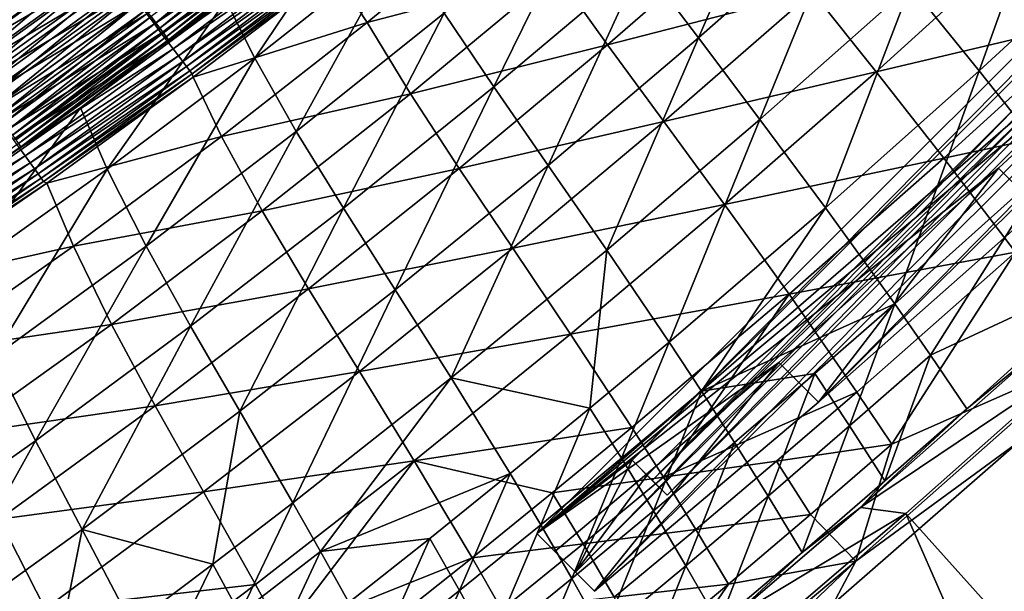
# Model space of a CAD drawing. Header units: metres. Extents: x -1 to 1402, y -1402 to 1.
# Tile 259 of 444: x 963 to 1034, y -1122 to -1082. Entities that reach past the tile are written whole.
import ezdxf

# ---------------------------------------------------------------- set-up
doc = ezdxf.new("R2010")
doc.units = ezdxf.units.M

msp = doc.modelspace()

# ---------------------------------------------------------------- linework, layer by layer
at = {"layer": 'None0'}
for points in [[(1018.079834, -1068.501099, -311.428162), (1007.734863, -1077.613281, -311.384033), (1011.798279, -1083.003296, -255.376282)], [(1018.079834, -1068.501099, -311.428162), (1011.798279, -1083.003296, -255.376282), (1022.329102, -1073.69165, -255.422134)], [(1037.46228, -1069.573853, -199.52623), (1026.915161, -1079.293945, -199.486191), (1031.81665, -1085.356567, -143.641724)], [(1037.46228, -1069.573853, -199.52623), (1031.81665, -1085.356567, -143.641724), (1042.592163, -1075.404663, -143.674484)], [(988.285339, -1072.401001, -468.780884), (978.108154, -1080.328491, -468.861053), (980.175354, -1084.443604, -423.484772)], [(988.285339, -1072.401001, -468.780884), (980.175354, -1084.443604, -423.484772), (990.524109, -1076.268799, -423.516235)], [(1004.022827, -1072.580933, -367.446075), (993.670288, -1081.249756, -367.405701), (997.204224, -1086.49939, -311.337006)], [(1004.022827, -1072.580933, -367.446075), (997.204224, -1086.49939, -311.337006), (1007.734863, -1077.613281, -311.384033)], [(973.128174, -1081.930542, -476.735565), (983.095703, -1073.642212, -478.187683), (972.795776, -1081.488281, -478.252319)], [(973.128174, -1081.930542, -476.735565), (983.437439, -1074.074707, -476.667297), (983.095703, -1073.642212, -478.187683)], [(988.190918, -1081.915771, -423.807892), (985.75946, -1078.203247, -469.100159), (998.390137, -1073.5354, -423.829529)], [(1001.6651, -1078.37085, -367.765228), (988.190918, -1081.915771, -423.807892), (998.390137, -1073.5354, -423.829529)], [(967.347046, -1074.239136, -491.407745), (957.02301, -1081.697266, -491.44046), (957.7005, -1082.646973, -490.335083)], [(967.347046, -1074.239136, -491.407745), (957.7005, -1082.646973, -490.335083), (968.048279, -1075.172119, -490.298584)], [(972.484802, -1081.2854, -485.60141), (983.337708, -1074.152466, -484.037476), (973.021057, -1081.998657, -484.095551)], [(973.021057, -1081.998657, -484.095551), (983.337708, -1074.152466, -484.037476), (983.846619, -1074.796265, -482.487061)], [(973.418518, -1082.316895, -475.19577), (983.437439, -1074.074707, -476.667297), (973.128174, -1081.930542, -476.735565)], [(973.418518, -1082.316895, -475.19577), (983.735535, -1074.451904, -475.123993), (983.437439, -1074.074707, -476.667297)], [(1022.329102, -1073.69165, -255.422134), (1011.798279, -1083.003296, -255.376282), (1016.18219, -1088.818359, -199.443268)], [(1022.329102, -1073.69165, -255.422134), (1016.18219, -1088.818359, -199.443268), (1026.915161, -1079.293945, -199.486191)], [(956.525208, -1081.216797, -495.883087), (967.661011, -1074.869629, -494.773376), (957.321777, -1082.333252, -494.804749)], [(957.321777, -1082.333252, -494.804749), (967.661011, -1074.869629, -494.773376), (968.455078, -1075.925781, -493.629211)], [(983.846619, -1074.796265, -482.487061), (973.515015, -1082.65564, -482.549164), (973.021057, -1081.998657, -484.095551)], [(973.666199, -1082.646362, -473.636902), (983.735535, -1074.451904, -475.123993), (973.418518, -1082.316895, -475.19577)], [(984.310364, -1075.382935, -480.89917), (973.515015, -1082.65564, -482.549164), (983.846619, -1074.796265, -482.487061)], [(973.666199, -1082.646362, -473.636902), (983.989441, -1074.773315, -473.561646), (983.735535, -1074.451904, -475.123993)], [(973.870605, -1082.918335, -472.062836), (983.989441, -1074.773315, -473.561646), (973.666199, -1082.646362, -473.636902)], [(973.870605, -1082.918335, -472.062836), (984.198486, -1075.037842, -471.984253), (983.989441, -1074.773315, -473.561646)], [(974.031128, -1083.131836, -470.477478), (984.198486, -1075.037842, -471.984253), (973.870605, -1082.918335, -472.062836)], [(974.031128, -1083.131836, -470.477478), (984.362122, -1075.244995, -470.395691), (984.198486, -1075.037842, -471.984253)], [(1015.721313, -1074.437012, -311.774292), (1005.325562, -1083.49231, -311.730988), (1001.6651, -1078.37085, -367.765228)], [(1019.922485, -1079.72229, -255.792694), (1005.325562, -1083.49231, -311.730988), (1015.721313, -1074.437012, -311.774292)], [(968.048279, -1075.172119, -490.298584), (957.7005, -1082.646973, -490.335083), (958.347778, -1083.554199, -489.177032)], [(968.048279, -1075.172119, -490.298584), (958.347778, -1083.554199, -489.177032), (968.718201, -1076.063354, -489.136658)], [(984.310364, -1075.382935, -480.89917), (973.965393, -1083.254639, -480.965302), (973.515015, -1082.65564, -482.549164)], [(984.728149, -1075.911499, -479.277832), (973.965393, -1083.254639, -480.965302), (984.310364, -1075.382935, -480.89917)], [(978.108154, -1080.328491, -468.861053), (984.362122, -1075.244995, -470.395691), (974.031128, -1083.131836, -470.477478)], [(1035.074829, -1075.770264, -199.923782), (1024.452759, -1085.424194, -199.884262), (1019.922485, -1079.72229, -255.792694)], [(1035.074829, -1075.770264, -199.923782), (1040.136963, -1081.711426, -144.101959), (1024.452759, -1085.424194, -199.884262)], [(1042.592163, -1075.404663, -143.674484), (1031.81665, -1085.356567, -143.641724), (1037.01062, -1091.925537, -87.917877)], [(968.455078, -1075.925781, -493.629211), (958.088623, -1083.407959, -493.66452), (957.321777, -1082.333252, -494.804749)], [(969.216492, -1076.938477, -492.42514), (958.088623, -1083.407959, -493.66452), (968.455078, -1075.925781, -493.629211)], [(968.718201, -1076.063354, -489.136658), (958.347778, -1083.554199, -489.177032), (958.963623, -1084.41748, -487.968872)], [(968.718201, -1076.063354, -489.136658), (958.963623, -1084.41748, -487.968872), (969.355408, -1076.911133, -487.924561)], [(984.728149, -1075.911499, -479.277832), (974.371399, -1083.794678, -479.347992), (973.965393, -1083.254639, -480.965302)], [(985.099243, -1076.380981, -477.627319), (974.371399, -1083.794678, -479.347992), (984.728149, -1075.911499, -479.277832)], [(985.099243, -1076.380981, -477.627319), (974.732422, -1084.27478, -477.701416), (974.371399, -1083.794678, -479.347992)], [(985.423035, -1076.790649, -475.951874), (974.732422, -1084.27478, -477.701416), (985.099243, -1076.380981, -477.627319)], [(990.524109, -1076.268799, -423.516235), (980.175354, -1084.443604, -423.484772), (983.136658, -1089.675293, -367.362823)], [(990.524109, -1076.268799, -423.516235), (983.136658, -1089.675293, -367.362823), (993.670288, -1081.249756, -367.405701)], [(969.216492, -1076.938477, -492.42514), (958.824097, -1084.438721, -492.464508), (958.088623, -1083.407959, -493.66452)], [(969.943787, -1077.905884, -491.163757), (958.824097, -1084.438721, -492.464508), (969.216492, -1076.938477, -492.42514)], [(969.355408, -1076.911133, -487.924561), (958.963623, -1084.41748, -487.968872), (959.546875, -1085.235107, -486.713196)], [(969.355408, -1076.911133, -487.924561), (959.546875, -1085.235107, -486.713196), (969.958679, -1077.713745, -486.664825)], [(985.423035, -1076.790649, -475.951874), (975.047791, -1084.694214, -476.029846), (974.732422, -1084.27478, -477.701416)], [(985.698914, -1077.139526, -474.255798), (975.047791, -1084.694214, -476.029846), (985.423035, -1076.790649, -475.951874)], [(985.698914, -1077.139526, -474.255798), (975.316772, -1085.052002, -474.337555), (975.047791, -1084.694214, -476.029846)], [(985.926025, -1077.42688, -472.543335), (975.316772, -1085.052002, -474.337555), (985.698914, -1077.139526, -474.255798)], [(969.958679, -1077.713745, -486.664825), (959.546875, -1085.235107, -486.713196), (960.096252, -1086.005127, -485.412537)], [(969.958679, -1077.713745, -486.664825), (960.096252, -1086.005127, -485.412537), (970.526794, -1078.469604, -485.360046)], [(985.926025, -1077.42688, -472.543335), (975.538818, -1085.347412, -472.628754), (975.316772, -1085.052002, -474.337555)], [(986.103882, -1077.651978, -470.818787), (975.538818, -1085.347412, -472.628754), (985.926025, -1077.42688, -472.543335)], [(986.103882, -1077.651978, -470.818787), (975.713257, -1085.579346, -470.907715), (975.538818, -1085.347412, -472.628754)], [(985.75946, -1078.203247, -469.100159), (975.713257, -1085.579346, -470.907715), (986.103882, -1077.651978, -470.818787)], [(1007.734863, -1077.613281, -311.384033), (997.204224, -1086.49939, -311.337006), (1001.083679, -1092.102417, -255.327484)], [(1007.734863, -1077.613281, -311.384033), (1001.083679, -1092.102417, -255.327484), (1011.798279, -1083.003296, -255.376282)], [(958.824097, -1084.438721, -492.464508), (969.943787, -1077.905884, -491.163757), (959.526794, -1085.423584, -491.207336)], [(959.526794, -1085.423584, -491.207336), (969.943787, -1077.905884, -491.163757), (970.635681, -1078.82605, -489.8479)], [(970.526794, -1078.469604, -485.360046), (960.096252, -1086.005127, -485.412537), (960.610596, -1086.726074, -484.069458)], [(970.526794, -1078.469604, -485.360046), (960.610596, -1086.726074, -484.069458), (971.058411, -1079.17688, -484.012787)], [(985.75946, -1078.203247, -469.100159), (975.796814, -1085.80127, -469.188904), (975.713257, -1085.579346, -470.907715)], [(975.796814, -1085.80127, -469.188904), (985.75946, -1078.203247, -469.100159), (988.190918, -1081.915771, -423.807892)], [(1001.6651, -1078.37085, -367.765228), (991.278137, -1086.98584, -367.72821), (988.190918, -1081.915771, -423.807892)], [(1005.325562, -1083.49231, -311.730988), (991.278137, -1086.98584, -367.72821), (1001.6651, -1078.37085, -367.765228)], [(959.526794, -1085.423584, -491.207336), (970.635681, -1078.82605, -489.8479), (960.195435, -1086.360596, -489.895813)], [(960.195435, -1086.360596, -489.895813), (970.635681, -1078.82605, -489.8479), (971.29071, -1079.697266, -488.480377)], [(971.058411, -1079.17688, -484.012787), (960.610596, -1086.726074, -484.069458), (961.088684, -1087.39624, -482.686493)], [(961.088684, -1087.39624, -482.686493), (971.552246, -1079.833984, -482.625641), (971.058411, -1079.17688, -484.012787)], [(960.195435, -1086.360596, -489.895813), (971.29071, -1079.697266, -488.480377), (960.828613, -1087.248047, -488.532684)], [(960.828613, -1087.248047, -488.532684), (971.29071, -1079.697266, -488.480377), (971.907532, -1080.5177, -487.063934)], [(961.529175, -1088.013672, -481.266205), (971.552246, -1079.833984, -482.625641), (961.088684, -1087.39624, -482.686493)], [(961.529175, -1088.013672, -481.266205), (972.007141, -1080.439087, -481.201172), (971.552246, -1079.833984, -482.625641)], [(1019.922485, -1079.72229, -255.792694), (1009.335205, -1088.972046, -255.748123), (1005.325562, -1083.49231, -311.730988)], [(1019.922485, -1079.72229, -255.792694), (1024.452759, -1085.424194, -199.884262), (1009.335205, -1088.972046, -255.748123)], [(1026.915161, -1079.293945, -199.486191), (1016.18219, -1088.818359, -199.443268), (1020.855164, -1095.124634, -143.606583)], [(1026.915161, -1079.293945, -199.486191), (1020.855164, -1095.124634, -143.606583), (1031.81665, -1085.356567, -143.641724)], [(960.828613, -1087.248047, -488.532684), (971.907532, -1080.5177, -487.063934), (961.42511, -1088.083984, -487.120728)], [(961.42511, -1088.083984, -487.120728), (971.907532, -1080.5177, -487.063934), (972.484802, -1081.2854, -485.60141)], [(961.931152, -1088.577026, -479.811401), (972.007141, -1080.439087, -481.201172), (961.529175, -1088.013672, -481.266205)], [(961.931152, -1088.577026, -479.811401), (972.421875, -1080.990967, -479.742157), (972.007141, -1080.439087, -481.201172)], [(978.108154, -1080.328491, -468.861053), (967.746704, -1087.998169, -468.952393), (969.651978, -1092.360474, -423.451355)], [(967.746704, -1087.998169, -468.952393), (978.108154, -1080.328491, -468.861053), (974.031128, -1083.131836, -470.477478)], [(978.108154, -1080.328491, -468.861053), (969.651978, -1092.360474, -423.451355), (980.175354, -1084.443604, -423.484772)], [(961.42511, -1088.083984, -487.120728), (972.484802, -1081.2854, -485.60141), (961.983521, -1088.866577, -485.66272)], [(962.293762, -1089.085327, -478.325714), (972.421875, -1080.990967, -479.742157), (961.931152, -1088.577026, -479.811401)], [(961.983521, -1088.866577, -485.66272), (972.484802, -1081.2854, -485.60141), (973.021057, -1081.998657, -484.095551)], [(962.293762, -1089.085327, -478.325714), (972.795776, -1081.488281, -478.252319), (972.421875, -1080.990967, -479.742157)], [(993.670288, -1081.249756, -367.405701), (983.136658, -1089.675293, -367.362823), (986.492859, -1095.155396, -311.287201)], [(993.670288, -1081.249756, -367.405701), (986.492859, -1095.155396, -311.287201), (997.204224, -1086.49939, -311.337006)], [(973.021057, -1081.998657, -484.095551), (962.502563, -1089.593994, -484.161438), (961.983521, -1088.866577, -485.66272)], [(962.616455, -1089.53772, -476.813049), (972.795776, -1081.488281, -478.252319), (962.293762, -1089.085327, -478.325714)], [(973.515015, -1082.65564, -482.549164), (962.502563, -1089.593994, -484.161438), (973.021057, -1081.998657, -484.095551)], [(962.616455, -1089.53772, -476.813049), (973.128174, -1081.930542, -476.735565), (972.795776, -1081.488281, -478.252319)], [(962.898743, -1089.93335, -475.277283), (973.128174, -1081.930542, -476.735565), (962.616455, -1089.53772, -476.813049)], [(962.898743, -1089.93335, -475.277283), (973.418518, -1082.316895, -475.19577), (973.128174, -1081.930542, -476.735565)], [(977.810059, -1090.028809, -423.785461), (975.796814, -1085.80127, -469.188904), (988.190918, -1081.915771, -423.807892)], [(991.278137, -1086.98584, -367.72821), (977.810059, -1090.028809, -423.785461), (988.190918, -1081.915771, -423.807892)], [(1040.136963, -1081.711426, -144.101959), (1029.284302, -1091.595703, -144.070358), (1024.452759, -1085.424194, -199.884262)], [(1045.503784, -1088.122437, -88.397797), (1029.284302, -1091.595703, -144.070358), (1040.136963, -1081.711426, -144.101959)], [(973.515015, -1082.65564, -482.549164), (962.980896, -1090.264282, -482.619659), (962.502563, -1089.593994, -484.161438)], [(963.139893, -1090.271362, -473.722321), (973.418518, -1082.316895, -475.19577), (962.898743, -1089.93335, -475.277283)], [(973.965393, -1083.254639, -480.965302), (962.980896, -1090.264282, -482.619659), (973.515015, -1082.65564, -482.549164)], [(963.139893, -1090.271362, -473.722321), (973.666199, -1082.646362, -473.636902), (973.418518, -1082.316895, -475.19577)], [(963.339478, -1090.551025, -472.152039), (973.666199, -1082.646362, -473.636902), (963.139893, -1090.271362, -473.722321)], [(963.339478, -1090.551025, -472.152039), (973.870605, -1082.918335, -472.062836), (973.666199, -1082.646362, -473.636902)], [(973.965393, -1083.254639, -480.965302), (963.417297, -1090.875977, -481.040375), (962.980896, -1090.264282, -482.619659)], [(963.496765, -1090.771484, -470.570313), (973.870605, -1082.918335, -472.062836), (963.339478, -1090.551025, -472.152039)], [(974.371399, -1083.794678, -479.347992), (963.417297, -1090.875977, -481.040375), (973.965393, -1083.254639, -480.965302)], [(963.496765, -1090.771484, -470.570313), (974.031128, -1083.131836, -470.477478), (973.870605, -1082.918335, -472.062836)], [(967.746704, -1087.998169, -468.952393), (974.031128, -1083.131836, -470.477478), (963.496765, -1090.771484, -470.570313)], [(1005.325562, -1083.49231, -311.730988), (994.754639, -1092.319336, -311.685913), (991.278137, -1086.98584, -367.72821)], [(1009.335205, -1088.972046, -255.748123), (994.754639, -1092.319336, -311.685913), (1005.325562, -1083.49231, -311.730988)], [(1011.798279, -1083.003296, -255.376282), (1001.083679, -1092.102417, -255.327484), (1005.266418, -1098.143188, -199.397598)], [(1011.798279, -1083.003296, -255.376282), (1005.266418, -1098.143188, -199.397598), (1016.18219, -1088.818359, -199.443268)], [(974.371399, -1083.794678, -479.347992), (963.811035, -1091.427734, -479.427582), (963.417297, -1090.875977, -481.040375)], [(974.732422, -1084.27478, -477.701416), (963.811035, -1091.427734, -479.427582), (974.371399, -1083.794678, -479.347992)], [(974.732422, -1084.27478, -477.701416), (964.161499, -1091.918823, -477.785522), (963.811035, -1091.427734, -479.427582)], [(975.047791, -1084.694214, -476.029846), (964.161499, -1091.918823, -477.785522), (974.732422, -1084.27478, -477.701416)], [(975.047791, -1084.694214, -476.029846), (964.467957, -1092.348389, -476.118378), (964.161499, -1091.918823, -477.785522)], [(975.316772, -1085.052002, -474.337555), (964.467957, -1092.348389, -476.118378), (975.047791, -1084.694214, -476.029846)], [(980.175354, -1084.443604, -423.484772), (969.651978, -1092.360474, -423.451355), (972.426514, -1097.854736, -367.317566)], [(980.175354, -1084.443604, -423.484772), (972.426514, -1097.854736, -367.317566), (983.136658, -1089.675293, -367.362823)], [(975.316772, -1085.052002, -474.337555), (964.729919, -1092.715454, -474.430359), (964.467957, -1092.348389, -476.118378)], [(975.538818, -1085.347412, -472.628754), (964.729919, -1092.715454, -474.430359), (975.316772, -1085.052002, -474.337555)], [(975.538818, -1085.347412, -472.628754), (964.946655, -1093.019165, -472.725708), (964.729919, -1092.715454, -474.430359)], [(975.713257, -1085.579346, -470.907715), (964.946655, -1093.019165, -472.725708), (975.538818, -1085.347412, -472.628754)], [(975.713257, -1085.579346, -470.907715), (965.117615, -1093.258667, -471.008667), (964.946655, -1093.019165, -472.725708)], [(975.796814, -1085.80127, -469.188904), (965.117615, -1093.258667, -471.008667), (975.713257, -1085.579346, -470.907715)], [(1024.452759, -1085.424194, -199.884262), (1013.657349, -1094.881836, -199.842987), (1009.335205, -1088.972046, -255.748123)], [(1029.284302, -1091.595703, -144.070358), (1013.657349, -1094.881836, -199.842987), (1024.452759, -1085.424194, -199.884262)], [(1031.81665, -1085.356567, -143.641724), (1020.855164, -1095.124634, -143.606583), (1025.78418, -1101.986328, -87.895401)], [(1031.81665, -1085.356567, -143.641724), (1025.78418, -1101.986328, -87.895401), (1037.01062, -1091.925537, -87.917877)], [(975.796814, -1085.80127, -469.188904), (965.359802, -1093.370361, -469.292145), (965.117615, -1093.258667, -471.008667)], [(977.810059, -1090.028809, -423.785461), (965.359802, -1093.370361, -469.292145), (975.796814, -1085.80127, -469.188904)], [(991.278137, -1086.98584, -367.72821), (980.709595, -1095.34668, -367.689758), (977.810059, -1090.028809, -423.785461)], [(994.754639, -1092.319336, -311.685913), (980.709595, -1095.34668, -367.689758), (991.278137, -1086.98584, -367.72821)], [(997.204224, -1086.49939, -311.337006), (986.492859, -1095.155396, -311.287201), (990.189209, -1100.984863, -255.275848)], [(997.204224, -1086.49939, -311.337006), (990.189209, -1100.984863, -255.275848), (1001.083679, -1092.102417, -255.327484)], [(967.746704, -1087.998169, -468.952393), (957.221741, -1095.395874, -469.054749), (958.960999, -1100.015869, -423.416107)], [(957.221741, -1095.395874, -469.054749), (967.746704, -1087.998169, -468.952393), (963.496765, -1090.771484, -470.570313)], [(967.746704, -1087.998169, -468.952393), (958.960999, -1100.015869, -423.416107), (969.651978, -1092.360474, -423.451355)], [(1045.503784, -1088.122437, -88.397797), (1034.387939, -1098.287964, -88.379356), (1029.284302, -1091.595703, -144.070358)], [(1009.335205, -1088.972046, -255.748123), (998.573486, -1098.006226, -255.701721), (994.754639, -1092.319336, -311.685913)], [(1009.335205, -1088.972046, -255.748123), (1013.657349, -1094.881836, -199.842987), (998.573486, -1098.006226, -255.701721)], [(1016.18219, -1088.818359, -199.443268), (1005.266418, -1098.143188, -199.397598), (1009.709595, -1104.705322, -143.569122)], [(1016.18219, -1088.818359, -199.443268), (1009.709595, -1104.705322, -143.569122), (1020.855164, -1095.124634, -143.606583)], [(983.136658, -1089.675293, -367.362823), (972.426514, -1097.854736, -367.317566), (975.604492, -1103.578491, -311.234741)], [(983.136658, -1089.675293, -367.362823), (975.604492, -1103.578491, -311.234741), (986.492859, -1095.155396, -311.287201)], [(967.247009, -1097.866089, -423.762238), (965.359802, -1093.370361, -469.292145), (977.810059, -1090.028809, -423.785461)], [(980.709595, -1095.34668, -367.689758), (967.247009, -1097.866089, -423.762238), (977.810059, -1090.028809, -423.785461)], [(963.811035, -1091.427734, -479.427582), (952.672668, -1098.239258, -481.12442), (963.417297, -1090.875977, -481.040375)], [(952.765686, -1098.156372, -470.674377), (963.496765, -1090.771484, -470.570313), (963.339478, -1090.551025, -472.152039)], [(957.221741, -1095.395874, -469.054749), (963.496765, -1090.771484, -470.570313), (952.765686, -1098.156372, -470.674377)], [(963.811035, -1091.427734, -479.427582), (953.05365, -1098.803101, -479.516754), (952.672668, -1098.239258, -481.12442)], [(964.161499, -1091.918823, -477.785522), (953.05365, -1098.803101, -479.516754), (963.811035, -1091.427734, -479.427582)], [(964.161499, -1091.918823, -477.785522), (953.393127, -1099.30542, -477.8797), (953.05365, -1098.803101, -479.516754)], [(964.467957, -1092.348389, -476.118378), (953.393127, -1099.30542, -477.8797), (964.161499, -1091.918823, -477.785522)], [(1029.284302, -1091.595703, -144.070358), (1018.254761, -1101.292969, -144.037354), (1013.657349, -1094.881836, -199.842987)], [(1034.387939, -1098.287964, -88.379356), (1018.254761, -1101.292969, -144.037354), (1029.284302, -1091.595703, -144.070358)], [(964.467957, -1092.348389, -476.118378), (953.690491, -1099.745361, -476.217499), (953.393127, -1099.30542, -477.8797)], [(964.729919, -1092.715454, -474.430359), (953.690491, -1099.745361, -476.217499), (964.467957, -1092.348389, -476.118378)], [(969.651978, -1092.360474, -423.451355), (958.960999, -1100.015869, -423.416107), (961.546265, -1105.784424, -367.27002)], [(969.651978, -1092.360474, -423.451355), (961.546265, -1105.784424, -367.27002), (972.426514, -1097.854736, -367.317566)], [(994.754639, -1092.319336, -311.685913), (984.003967, -1100.906616, -311.639069), (980.709595, -1095.34668, -367.689758)], [(998.573486, -1098.006226, -255.701721), (984.003967, -1100.906616, -311.639069), (994.754639, -1092.319336, -311.685913)], [(1001.083679, -1092.102417, -255.327484), (990.189209, -1100.984863, -255.275848), (994.170715, -1107.264648, -199.349243)], [(1001.083679, -1092.102417, -255.327484), (994.170715, -1107.264648, -199.349243), (1005.266418, -1098.143188, -199.397598)], [(1037.01062, -1091.925537, -87.917877), (1025.78418, -1101.986328, -87.895401), (1028.333374, -1105.643799, -60.102352)], [(1037.01062, -1091.925537, -87.917877), (1028.333374, -1105.643799, -60.102352), (1042.47168, -1099.044189, -32.345814)], [(964.729919, -1092.715454, -474.430359), (953.945129, -1100.12207, -474.534302), (953.690491, -1099.745361, -476.217499)], [(964.946655, -1093.019165, -472.725708), (953.945129, -1100.12207, -474.534302), (964.729919, -1092.715454, -474.430359)], [(964.946655, -1093.019165, -472.725708), (954.156372, -1100.43457, -472.834351), (953.945129, -1100.12207, -474.534302)], [(965.117615, -1093.258667, -471.008667), (954.156372, -1100.43457, -472.834351), (964.946655, -1093.019165, -472.725708)], [(965.117615, -1093.258667, -471.008667), (954.323608, -1100.682007, -471.121765), (954.156372, -1100.43457, -472.834351)], [(965.359802, -1093.370361, -469.292145), (954.323608, -1100.682007, -471.121765), (965.117615, -1093.258667, -471.008667)], [(965.359802, -1093.370361, -469.292145), (954.79187, -1100.647583, -469.406921), (954.323608, -1100.682007, -471.121765)], [(954.79187, -1100.647583, -469.406921), (965.359802, -1093.370361, -469.292145), (967.247009, -1097.866089, -423.762238)], [(969.959106, -1103.445313, -367.649933), (967.247009, -1097.866089, -423.762238), (980.709595, -1095.34668, -367.689758)], [(984.003967, -1100.906616, -311.639069), (969.959106, -1103.445313, -367.649933), (980.709595, -1095.34668, -367.689758)], [(986.492859, -1095.155396, -311.287201), (975.604492, -1103.578491, -311.234741), (979.117371, -1109.648071, -255.221466)], [(986.492859, -1095.155396, -311.287201), (979.117371, -1109.648071, -255.221466), (990.189209, -1100.984863, -255.275848)], [(1013.657349, -1094.881836, -199.842987), (1002.687439, -1104.136108, -199.800003), (998.573486, -1098.006226, -255.701721)], [(1018.254761, -1101.292969, -144.037354), (1002.687439, -1104.136108, -199.800003), (1013.657349, -1094.881836, -199.842987)], [(1020.855164, -1095.124634, -143.606583), (1009.709595, -1104.705322, -143.569122), (1012.015198, -1108.207642, -115.700226)], [(1020.855164, -1095.124634, -143.606583), (1012.015198, -1108.207642, -115.700226), (1025.78418, -1101.986328, -87.895401)], [(956.509888, -1105.426758, -423.738342), (954.79187, -1100.647583, -469.406921), (967.247009, -1097.866089, -423.762238)], [(969.959106, -1103.445313, -367.649933), (956.509888, -1105.426758, -423.738342), (967.247009, -1097.866089, -423.762238)], [(972.426514, -1097.854736, -367.317566), (961.546265, -1105.784424, -367.27002), (964.544495, -1111.764648, -311.179688)], [(972.426514, -1097.854736, -367.317566), (964.544495, -1111.764648, -311.179688), (975.604492, -1103.578491, -311.234741)], [(998.573486, -1098.006226, -255.701721), (987.634338, -1106.815308, -255.653519), (984.003967, -1100.906616, -311.639069)], [(998.573486, -1098.006226, -255.701721), (1002.687439, -1104.136108, -199.800003), (987.634338, -1106.815308, -255.653519)], [(1005.266418, -1098.143188, -199.397598), (994.170715, -1107.264648, -199.349243), (1004.068542, -1109.424072, -143.549561)], [(1005.266418, -1098.143188, -199.397598), (1004.068542, -1109.424072, -143.549561), (1009.709595, -1104.705322, -143.569122)], [(1034.387939, -1098.287964, -88.379356), (1023.088806, -1108.274658, -88.360092), (1018.254761, -1101.292969, -144.037354)], [(1034.387939, -1098.287964, -88.379356), (1025.581177, -1111.999756, -60.584484), (1023.088806, -1108.274658, -88.360092)], [(1034.387939, -1098.287964, -88.379356), (1039.310791, -1105.927368, -32.845219), (1025.581177, -1111.999756, -60.584484)], [(1042.47168, -1099.044189, -32.345814), (1028.333374, -1105.643799, -60.102352), (1030.934204, -1109.463989, -32.341137)], [(1036.050415, -1105.2854, -30.954941), (1042.47168, -1099.044189, -32.345814), (1030.934204, -1109.463989, -32.341137)], [(973.073486, -1109.246826, -311.590576), (969.959106, -1103.445313, -367.649933), (984.003967, -1100.906616, -311.639069)], [(987.634338, -1106.815308, -255.653519), (973.073486, -1109.246826, -311.590576), (984.003967, -1100.906616, -311.639069)], [(990.189209, -1100.984863, -255.275848), (979.117371, -1109.648071, -255.221466), (982.896667, -1116.17981, -199.298309)], [(990.189209, -1100.984863, -255.275848), (982.896667, -1116.17981, -199.298309), (994.170715, -1107.264648, -199.349243)], [(1002.687439, -1104.136108, -199.800003), (1018.254761, -1101.292969, -144.037354), (1007.048584, -1110.797852, -144.003006)], [(1018.254761, -1101.292969, -144.037354), (1009.306702, -1114.355713, -116.151505), (1007.048584, -1110.797852, -144.003006)], [(1023.088806, -1108.274658, -88.360092), (1009.306702, -1114.355713, -116.151505), (1018.254761, -1101.292969, -144.037354)], [(1025.78418, -1101.986328, -87.895401), (1012.015198, -1108.207642, -115.700226), (1020.100037, -1106.950562, -87.883568)], [(1025.78418, -1101.986328, -87.895401), (1020.100037, -1106.950562, -87.883568), (1022.573059, -1110.694702, -60.094677)], [(1025.78418, -1101.986328, -87.895401), (1022.573059, -1110.694702, -60.094677), (1028.333374, -1105.643799, -60.102352)], [(959.033813, -1111.280151, -367.608826), (956.509888, -1105.426758, -423.738342), (969.959106, -1103.445313, -367.649933)], [(973.073486, -1109.246826, -311.590576), (959.033813, -1111.280151, -367.608826), (969.959106, -1103.445313, -367.649933)], [(975.604492, -1103.578491, -311.234741), (964.544495, -1111.764648, -311.179688), (967.87262, -1118.087524, -255.164444)], [(975.604492, -1103.578491, -311.234741), (967.87262, -1118.087524, -255.164444), (979.117371, -1109.648071, -255.221466)], [(1002.687439, -1104.136108, -199.800003), (991.541626, -1113.179565, -199.755356), (987.634338, -1106.815308, -255.653519)], [(991.541626, -1113.179565, -199.755356), (1002.687439, -1104.136108, -199.800003), (1007.048584, -1110.797852, -144.003006)], [(1009.709595, -1104.705322, -143.569122), (1004.068542, -1109.424072, -143.549561), (1006.308777, -1113.00061, -115.683846)], [(1009.709595, -1104.705322, -143.569122), (1006.308777, -1113.00061, -115.683846), (1012.015198, -1108.207642, -115.700226)], [(961.546265, -1105.784424, -367.27002), (953.318604, -1119.709473, -311.122162), (964.544495, -1111.764648, -311.179688)], [(1028.333374, -1105.643799, -60.102352), (1022.573059, -1110.694702, -60.094677), (1025.09082, -1114.610718, -32.338577)], [(1034.650146, -1111.811157, -32.132107), (1023.006714, -1120.336426, -32.845219), (1039.310791, -1105.927368, -32.845219)], [(1039.310791, -1105.927368, -32.845219), (1023.006714, -1120.336426, -32.845219), (1025.581177, -1111.999756, -60.584484)], [(1023.35199, -1116.508911, -30.953205), (1036.050415, -1105.2854, -30.954941), (1030.934204, -1109.463989, -32.341137)], [(1023.35199, -1116.508911, -30.953205), (1038.716431, -1106.165039, -29.54631), (1036.050415, -1105.2854, -30.954941)], [(1028.333374, -1105.643799, -60.102352), (1025.09082, -1114.610718, -32.338577), (1030.934204, -1109.463989, -32.341137)], [(1026.570435, -1116.934204, -29.547909), (1038.716431, -1106.165039, -29.54631), (1023.35199, -1116.508911, -30.953205)], [(1038.716431, -1106.165039, -29.54631), (1026.570435, -1116.934204, -29.547909), (1060.689697, -1155.011475)], [(976.518127, -1115.393311, -255.603607), (973.073486, -1109.246826, -311.590576), (987.634338, -1106.815308, -255.653519)], [(991.541626, -1113.179565, -199.755356), (976.518127, -1115.393311, -255.603607), (987.634338, -1106.815308, -255.653519)], [(994.170715, -1107.264648, -199.349243), (982.896667, -1116.17981, -199.298309), (984.864624, -1119.655151, -171.377686)], [(998.38208, -1114.094604, -143.529434), (994.170715, -1107.264648, -199.349243), (984.864624, -1119.655151, -171.377686)], [(1004.068542, -1109.424072, -143.549561), (994.170715, -1107.264648, -199.349243), (998.38208, -1114.094604, -143.529434)], [(1012.015198, -1108.207642, -115.700226), (1014.368896, -1111.869873, -87.871338), (1020.100037, -1106.950562, -87.883568)], [(1020.100037, -1106.950562, -87.883568), (1014.368896, -1111.869873, -87.871338), (1016.764771, -1115.70166, -60.086704)], [(1020.100037, -1106.950562, -87.883568), (1016.764771, -1115.70166, -60.086704), (1022.573059, -1110.694702, -60.094677)], [(1012.015198, -1108.207642, -115.700226), (1006.308777, -1113.00061, -115.683846), (1008.591064, -1116.743774, -87.858719)], [(1012.015198, -1108.207642, -115.700226), (1008.591064, -1116.743774, -87.858719), (1014.368896, -1111.869873, -87.871338)], [(1023.088806, -1108.274658, -88.360092), (1017.370911, -1113.199707, -88.350159), (1009.306702, -1114.355713, -116.151505)], [(1025.581177, -1111.999756, -60.584484), (1017.370911, -1113.199707, -88.350159), (1023.088806, -1108.274658, -88.360092)], [(961.969177, -1117.338013, -311.540497), (959.033813, -1111.280151, -367.608826), (973.073486, -1109.246826, -311.590576)], [(976.518127, -1115.393311, -255.603607), (961.969177, -1117.338013, -311.540497), (973.073486, -1109.246826, -311.590576)], [(1000.556335, -1117.746582, -115.666985), (1004.068542, -1109.424072, -143.549561), (998.38208, -1114.094604, -143.529434)], [(1006.308777, -1113.00061, -115.683846), (1004.068542, -1109.424072, -143.549561), (1000.556335, -1117.746582, -115.666985)], [(1030.934204, -1109.463989, -32.341137), (1025.09082, -1114.610718, -32.338577), (1023.35199, -1116.508911, -30.953205)], [(979.117371, -1109.648071, -255.221466), (967.87262, -1118.087524, -255.164444), (977.193787, -1120.558594, -199.271896)], [(979.117371, -1109.648071, -255.221466), (977.193787, -1120.558594, -199.271896), (982.896667, -1116.17981, -199.298309)], [(1007.048584, -1110.797852, -144.003006), (1001.379272, -1115.47644, -143.985321), (991.541626, -1113.179565, -199.755356)], [(1009.306702, -1114.355713, -116.151505), (1001.379272, -1115.47644, -143.985321), (1007.048584, -1110.797852, -144.003006)], [(1022.573059, -1110.694702, -60.094677), (1016.764771, -1115.70166, -60.086704), (1019.198059, -1119.714355, -32.335873)], [(1022.573059, -1110.694702, -60.094677), (1019.198059, -1119.714355, -32.335873), (1025.09082, -1114.610718, -32.338577)], [(964.544495, -1111.764648, -311.179688), (953.318604, -1119.709473, -311.122162), (956.459717, -1126.298828, -255.104904)], [(964.544495, -1111.764648, -311.179688), (956.459717, -1126.298828, -255.104904), (967.87262, -1118.087524, -255.164444)], [(1008.591064, -1116.743774, -87.858719), (1010.908752, -1120.664307, -60.078438), (1014.368896, -1111.869873, -87.871338)], [(1014.368896, -1111.869873, -87.871338), (1010.908752, -1120.664307, -60.078438), (1016.764771, -1115.70166, -60.086704)], [(1017.370911, -1113.199707, -88.350159), (1025.581177, -1111.999756, -60.584484), (1019.786255, -1117.010742, -60.579006)], [(1025.581177, -1111.999756, -60.584484), (1023.006714, -1120.336426, -32.845219), (1019.786255, -1117.010742, -60.579006)], [(1034.650146, -1111.811157, -32.132107), (1061.18103, -1155.610107, -3), (1021.389038, -1123.380371, -32.133934)], [(1034.650146, -1111.811157, -32.132107), (1021.389038, -1123.380371, -32.133934), (1023.006714, -1120.336426, -32.845219)], [(980.22052, -1122.007202, -199.709122), (976.518127, -1115.393311, -255.603607), (991.541626, -1113.179565, -199.755356)], [(982.145569, -1125.527344, -171.803787), (980.22052, -1122.007202, -199.709122), (991.541626, -1113.179565, -199.755356)], [(982.145569, -1125.527344, -171.803787), (991.541626, -1113.179565, -199.755356), (995.665833, -1120.10498, -143.967316)], [(991.541626, -1113.179565, -199.755356), (1001.379272, -1115.47644, -143.985321), (995.665833, -1120.10498, -143.967316)], [(1002.766357, -1121.571899, -87.845711), (1006.308777, -1113.00061, -115.683846), (1000.556335, -1117.746582, -115.666985)], [(1008.591064, -1116.743774, -87.858719), (1006.308777, -1113.00061, -115.683846), (1002.766357, -1121.571899, -87.845711)], [(1009.306702, -1114.355713, -116.151505), (1017.370911, -1113.199707, -88.350159), (1011.607727, -1118.078491, -88.340034)], [(1011.607727, -1118.078491, -88.340034), (1017.370911, -1113.199707, -88.350159), (1019.786255, -1117.010742, -60.579006)], [(992.650208, -1118.716553, -143.508774), (998.38208, -1114.094604, -143.529434), (984.864624, -1119.655151, -171.377686)], [(998.38208, -1114.094604, -143.529434), (992.650208, -1118.716553, -143.508774), (994.757874, -1122.445313, -115.649658)], [(1000.556335, -1117.746582, -115.666985), (998.38208, -1114.094604, -143.529434), (994.757874, -1122.445313, -115.649658)], [(1001.379272, -1115.47644, -143.985321), (1009.306702, -1114.355713, -116.151505), (1003.570801, -1119.107544, -116.137184)], [(1003.570801, -1119.107544, -116.137184), (1009.306702, -1114.355713, -116.151505), (1011.607727, -1118.078491, -88.340034)], [(1025.09082, -1114.610718, -32.338577), (1019.198059, -1119.714355, -32.335873), (1023.35199, -1116.508911, -30.953205)], [(965.229309, -1123.737427, -255.552094), (961.969177, -1117.338013, -311.540497), (976.518127, -1115.393311, -255.603607)], [(980.22052, -1122.007202, -199.709122), (965.229309, -1123.737427, -255.552094), (976.518127, -1115.393311, -255.603607)], [(995.665833, -1120.10498, -143.967316), (1001.379272, -1115.47644, -143.985321), (1003.570801, -1119.107544, -116.137184)], [(1016.764771, -1115.70166, -60.086704), (1010.908752, -1120.664307, -60.078438), (1013.256165, -1124.774414, -32.333012)], [(1016.764771, -1115.70166, -60.086704), (1013.256165, -1124.774414, -32.333012), (1019.198059, -1119.714355, -32.335873)], [(982.896667, -1116.17981, -199.298309), (977.193787, -1120.558594, -199.271896), (979.10498, -1124.103882, -171.353241)], [(984.864624, -1119.655151, -171.377686), (982.896667, -1116.17981, -199.298309), (979.10498, -1124.103882, -171.353241)], [(1005.004761, -1125.582153, -60.069878), (1008.591064, -1116.743774, -87.858719), (1002.766357, -1121.571899, -87.845711)], [(1010.908752, -1120.664307, -60.078438), (1008.591064, -1116.743774, -87.858719), (1005.004761, -1125.582153, -60.069878)], [(1019.786255, -1117.010742, -60.579006), (1013.945007, -1121.976563, -60.573406), (1011.607727, -1118.078491, -88.340034)], [(1023.006714, -1120.336426, -32.845219), (1013.945007, -1121.976563, -60.573406), (1019.786255, -1117.010742, -60.579006)], [(1023.35199, -1116.508911, -30.953205), (1019.198059, -1119.714355, -32.335873), (1014.048523, -1124.475098, -30.951811)], [(1014.048523, -1124.475098, -30.951811), (1026.570435, -1116.934204, -29.547909), (1023.35199, -1116.508911, -30.953205)], [(1015.506348, -1126.421509, -29.549511), (1026.570435, -1116.934204, -29.547909), (1014.048523, -1124.475098, -30.951811)], [(1026.570435, -1116.934204, -29.547909), (1015.506348, -1126.421509, -29.549511), (1048.03186, -1165.883911)], [(1026.570435, -1116.934204, -29.547909), (1048.03186, -1165.883911), (1060.689697, -1155.011475)], [(961.969177, -1117.338013, -311.540497), (965.229309, -1123.737427, -255.552094), (950.697205, -1125.178833, -311.488922)], [(994.757874, -1122.445313, -115.649658), (996.894897, -1126.353882, -87.832314), (1000.556335, -1117.746582, -115.666985)], [(996.894897, -1126.353882, -87.832314), (1002.766357, -1121.571899, -87.845711), (1000.556335, -1117.746582, -115.666985)], [(967.87262, -1118.087524, -255.164444), (956.459717, -1126.298828, -255.104904), (965.658752, -1129.155762, -199.217285)], [(965.658752, -1129.155762, -199.217285), (971.447632, -1124.884155, -199.244888), (967.87262, -1118.087524, -255.164444)], [(967.87262, -1118.087524, -255.164444), (971.447632, -1124.884155, -199.244888), (977.193787, -1120.558594, -199.271896)], [(1011.607727, -1118.078491, -88.340034), (1005.799316, -1122.910522, -88.329712), (1003.570801, -1119.107544, -116.137184)], [(1013.945007, -1121.976563, -60.573406), (1005.799316, -1122.910522, -88.329712), (1011.607727, -1118.078491, -88.340034)], [(984.864624, -1119.655151, -171.377686), (986.873291, -1123.289307, -143.487564), (992.650208, -1118.716553, -143.508774)], [(986.873291, -1123.289307, -143.487564), (988.913757, -1127.096191, -115.631874), (992.650208, -1118.716553, -143.508774)], [(992.650208, -1118.716553, -143.508774), (988.913757, -1127.096191, -115.631874), (994.757874, -1122.445313, -115.649658)], [(1003.570801, -1119.107544, -116.137184), (997.790405, -1123.810791, -116.122604), (995.665833, -1120.10498, -143.967316)], [(1005.799316, -1122.910522, -88.329712), (997.790405, -1123.810791, -116.122604), (1003.570801, -1119.107544, -116.137184)], [(979.10498, -1124.103882, -171.353241), (981.051697, -1127.812256, -143.465836), (984.864624, -1119.655151, -171.377686)], [(981.051697, -1127.812256, -143.465836), (986.873291, -1123.289307, -143.487564), (984.864624, -1119.655151, -171.377686)], [(1019.198059, -1119.714355, -32.335873), (1013.256165, -1124.774414, -32.333012), (1014.048523, -1124.475098, -30.951811)], [(977.193787, -1120.558594, -199.271896), (971.447632, -1124.884155, -199.244888), (973.301636, -1128.500854, -171.328217)], [(979.10498, -1124.103882, -171.353241), (977.193787, -1120.558594, -199.271896), (973.301636, -1128.500854, -171.328217)], [(995.665833, -1120.10498, -143.967316), (989.908508, -1124.682861, -143.949005), (982.145569, -1125.527344, -171.803787)], [(997.790405, -1123.810791, -116.122604), (989.908508, -1124.682861, -143.949005), (995.665833, -1120.10498, -143.967316)], [(1023.006714, -1120.336426, -32.845219), (1008.430603, -1134.269287, -32.13591), (1004.112549, -1136.21814, -32.845226)], [(1023.006714, -1120.336426, -32.845219), (1004.112549, -1136.21814, -32.845226), (1013.945007, -1121.976563, -60.573406)], [(1007.265076, -1129.790405, -32.329994), (1010.908752, -1120.664307, -60.078438), (1005.004761, -1125.582153, -60.069878)], [(1013.256165, -1124.774414, -32.333012), (1010.908752, -1120.664307, -60.078438), (1007.265076, -1129.790405, -32.329994)], [(1021.389038, -1123.380371, -32.133934), (1008.430603, -1134.269287, -32.13591), (1023.006714, -1120.336426, -32.845219)], [(980.22052, -1122.007202, -199.709122), (974.4953, -1126.338989, -199.68544), (965.229309, -1123.737427, -255.552094)], [(974.4953, -1126.338989, -199.68544), (980.22052, -1122.007202, -199.709122), (982.145569, -1125.527344, -171.803787)], [(996.894897, -1126.353882, -87.832314), (999.052979, -1130.454712, -60.061024), (1002.766357, -1121.571899, -87.845711)], [(999.052979, -1130.454712, -60.061024), (1005.004761, -1125.582153, -60.069878), (1002.766357, -1121.571899, -87.845711)], [(1004.112549, -1136.21814, -32.845226), (1008.057556, -1126.896606, -60.567692), (1013.945007, -1121.976563, -60.573406)], [(1013.945007, -1121.976563, -60.573406), (1008.057556, -1126.896606, -60.567692), (1005.799316, -1122.910522, -88.329712)], [(988.913757, -1127.096191, -115.631874), (990.976868, -1131.089111, -87.818542), (994.757874, -1122.445313, -115.649658)], [(994.757874, -1122.445313, -115.649658), (990.976868, -1131.089111, -87.818542), (996.894897, -1126.353882, -87.832314)]]:
    msp.add_3dface(points, dxfattribs=at)
at = {"layer": 'None01234'}
for points in [[(1118.357178, -1000.270325, -101.736519), (1063.494629, -1063.517822, -103.105339), (1000.270325, -1118.357178, -101.736519)], [(1118.357178, -1000.270325, -101.736519), (1000.270325, -1118.357178, -101.736519), (1007.078796, -1113.144775, -94.610573)], [(1118.357178, -1000.270325, -101.736519), (1007.078796, -1113.144775, -94.610573), (1113.144775, -1007.078796, -94.610573)], [(1003.035339, -1121.122192, -77.047859), (1121.122192, -1003.035339, -77.047859), (1114.216431, -1008.150452, -85.041931)], [(1003.035339, -1121.122192, -77.047859), (1004.390076, -1122.476929, -77.081299), (1121.122192, -1003.035339, -77.047859)], [(1004.390076, -1122.476929, -77.081299), (1122.801392, -1004.714539, -77.08931), (1121.122192, -1003.035339, -77.047859)], [(1004.390076, -1122.476929, -77.081299), (1020.356323, -1108.984497, -77.111839), (1122.801392, -1004.714539, -77.08931)], [(1020.356323, -1108.984497, -77.111839), (1109.208496, -1020.595642, -77.117554), (1122.801392, -1004.714539, -77.08931)], [(1113.144775, -1007.078796, -94.610573), (1007.078796, -1113.144775, -94.610573), (1008.51062, -1114.57666, -94.610573)], [(1114.57666, -1008.51062, -94.610573), (1113.144775, -1007.078796, -94.610573), (1008.51062, -1114.57666, -94.610573)], [(1003.035339, -1121.122192, -77.047859), (1114.216431, -1008.150452, -85.041931), (1008.150452, -1114.216431, -85.041931)], [(1008.150452, -1114.216431, -85.041931), (1114.216431, -1008.150452, -85.041931), (1009.574402, -1115.640381, -85.112251)], [(1114.216431, -1008.150452, -85.041931), (1115.640381, -1009.574402, -85.112251), (1009.574402, -1115.640381, -85.112251)], [(1115.640381, -1009.574402, -85.112251), (1114.57666, -1008.51062, -94.610573), (1008.51062, -1114.57666, -94.610573)], [(1009.574402, -1115.640381, -85.112251), (1115.640381, -1009.574402, -85.112251), (1008.51062, -1114.57666, -94.610573)], [(1020.356323, -1108.984497, -77.111839), (1036.003296, -1095.121826, -77.133858), (1109.208496, -1020.595642, -77.117554)], [(1063.494629, -1063.517822, -103.105339), (1048.500977, -1078.085083, -103.035744), (1000.270325, -1118.357178, -101.736519)], [(1000.270325, -1118.357178, -101.736519), (1048.500977, -1078.085083, -103.035744), (1033.174316, -1092.300415, -102.854317)], [(1033.174316, -1092.300415, -102.854317), (1048.500977, -1078.085083, -103.035744), (1036.003296, -1095.121826, -77.133858)], [(1033.174316, -1092.300415, -102.854317), (1017.522034, -1106.155151, -102.560883), (1000.270325, -1118.357178, -101.736519)], [(1017.522034, -1106.155151, -102.560883), (1033.174316, -1092.300415, -102.854317), (1020.356323, -1108.984497, -77.111839)], [(1033.174316, -1092.300415, -102.854317), (1036.003296, -1095.121826, -77.133858), (1020.356323, -1108.984497, -77.111839)], [(1017.522034, -1106.155151, -102.560883), (1001.553345, -1119.640137, -102.155418), (1000.270325, -1118.357178, -101.736519)], [(1001.553345, -1119.640137, -102.155418), (1017.522034, -1106.155151, -102.560883), (1004.390076, -1122.476929, -77.081299)], [(1017.522034, -1106.155151, -102.560883), (1020.356323, -1108.984497, -77.111839), (1004.390076, -1122.476929, -77.081299)], [(1000.270325, -1118.357178, -101.736519), (1003.035339, -1121.122192, -77.047859), (1007.078796, -1113.144775, -94.610573)], [(1007.078796, -1113.144775, -94.610573), (1003.035339, -1121.122192, -77.047859), (1008.150452, -1114.216431, -85.041931)], [(1008.51062, -1114.57666, -94.610573), (1007.078796, -1113.144775, -94.610573), (1008.150452, -1114.216431, -85.041931)], [(1009.574402, -1115.640381, -85.112251), (1008.51062, -1114.57666, -94.610573), (1008.150452, -1114.216431, -85.041931)], [(1000.270325, -1118.357178, -101.736519), (1001.553345, -1119.640137, -102.155418), (1003.035339, -1121.122192, -77.047859)], [(1001.553345, -1119.640137, -102.155418), (1004.390076, -1122.476929, -77.081299), (1003.035339, -1121.122192, -77.047859)]]:
    msp.add_3dface(points, dxfattribs=at)

doc.saveas('drawing.dxf')
